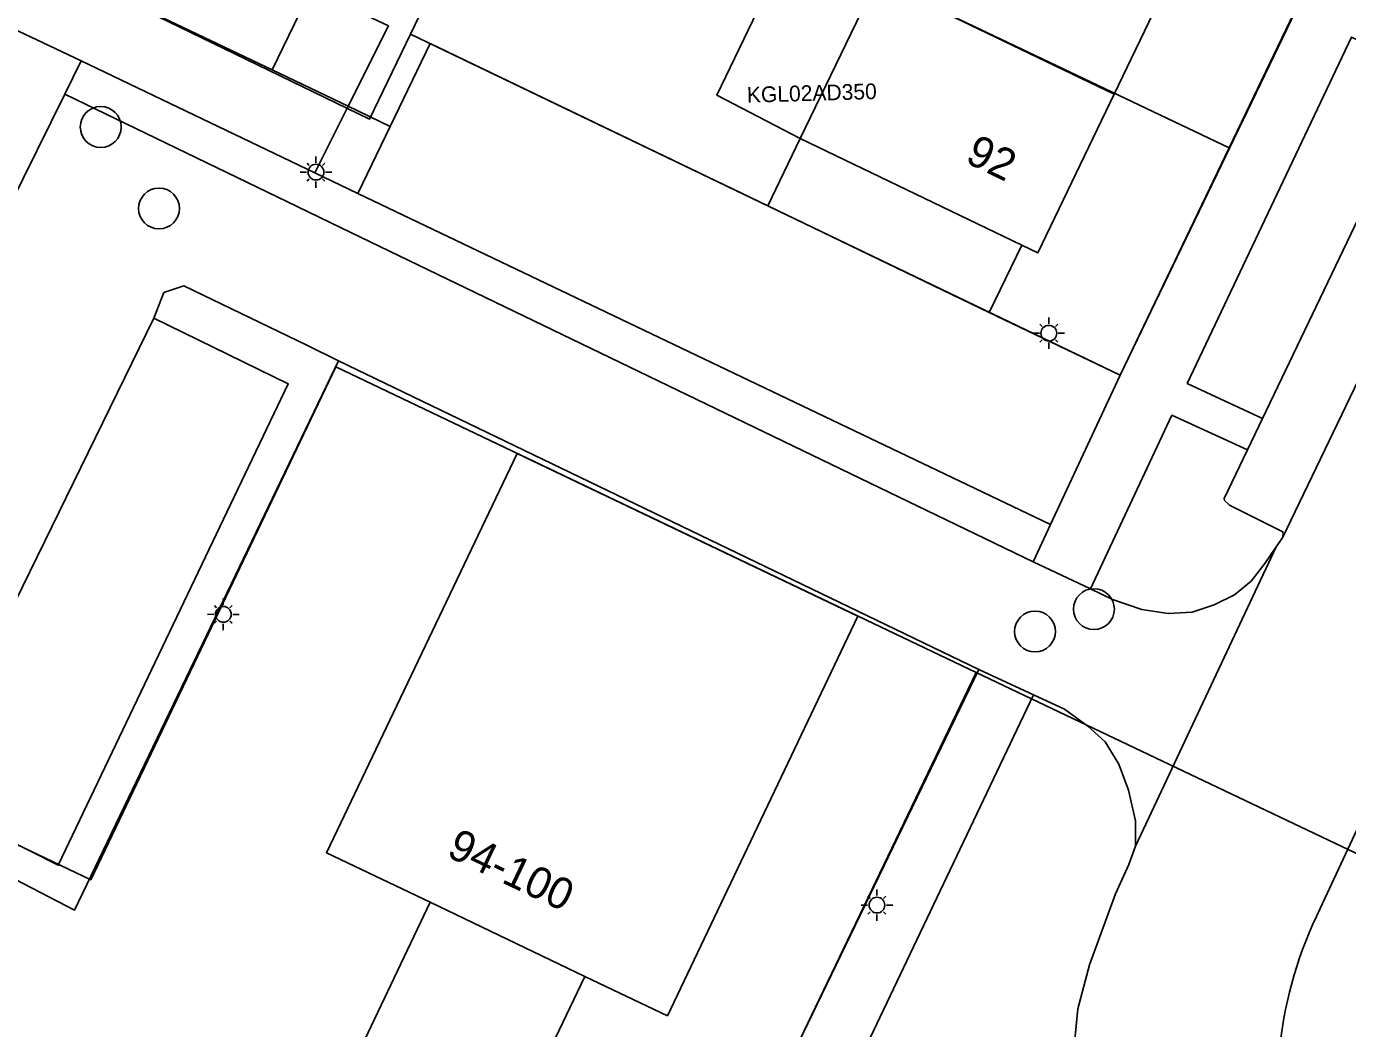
# Model space of a CAD drawing. Extents: x 124901 to 125496, y 515369 to 515789.
# Drawn here: x 125282.55 to 125324.52, y 515429.01 to 515460.85 of the extents above; entities that cross this region are included whole.
import ezdxf

# ---------------------------------------------------------------- set-up
doc = ezdxf.new("R2010")
doc.units = 0
for name, color, linetype in [('Berm', 7, 'Continuous'), ('Gebouw', 7, 'Continuous'), ('Lichtmast', 7, 'Continuous'), ('Luifel', 7, 'Continuous'), ('Onbegroeid terrein', 7, 'Continuous'), ('Parkeren', 7, 'Continuous'), ('Perceelnummers', 7, 'Continuous'), ('Perceelsgrenzen', 7, 'Continuous'), ('Putten', 7, 'Continuous'), ('Teksten', 7, 'Continuous'), ('Vegetatie', 7, 'Continuous'), ('Voetpad', 7, 'Continuous'), ('Wegen lokale weg', 7, 'Continuous')]:
    doc.layers.add(name, color=color, linetype=linetype)

msp = doc.modelspace()

# ---------------------------------------------------------------- linework, layer by layer
at = {"layer": 'Berm'}
msp.add_lwpolyline([(125361.382, 515506.353), (125358.341, 515500), (125356.132, 515495.386), (125352.081, 515486.922), (125350.047, 515487.919), (125347.883, 515483.449), (125340.998, 515469.097), (125333.443, 515453.439), (125330.916, 515448.196), (125327.735, 515441.596), (125323.653, 515432.831)], dxfattribs=at)
msp.add_arc((125335.323, 515427.016), 13.038, 153.5117, 193.3377, dxfattribs=at)
at = {"layer": 'Gebouw'}
for points in [[(125317.107, 515458.702), (125319.445, 515463.569), (125311.901, 515467.202), (125311.91, 515467.22), (125310.072, 515468.053), (125309.191, 515468.452), (125306.908, 515463.71), (125309.56, 515462.33)], [(125317.107, 515458.702), (125309.56, 515462.33), (125307.13, 515457.29), (125314.169, 515453.906), (125314.68, 515453.66)], [(125314.169, 515453.906), (125307.13, 515457.29), (125306.097, 515455.154), (125313.136, 515451.77)], [(125302.91, 515429.42), (125308.96, 515442.12), (125298.14, 515447.29), (125292.08, 515434.6), (125295.38, 515433.03), (125300.29, 515430.67)], [(125295.38, 515433.03), (125290.49, 515422.77), (125295.387, 515420.437), (125296.87, 515423.58), (125298.08, 515422.98), (125299.85, 515426.69), (125298.66, 515427.26), (125300.29, 515430.67)]]:
    msp.add_lwpolyline(points, close=True, dxfattribs=at)
at = {"layer": 'Lichtmast'}
for p, q in [((125291.535, 515456.437), (125291.465, 515456.508)), ((125291.747, 515456.525), (125291.747, 515456.725)), ((125291.959, 515456.437), (125292.03, 515456.509)), ((125291.447, 515456.226), (125291.247, 515456.225)), ((125291.535, 515456.013), (125291.463, 515455.942)), ((125291.747, 515455.925), (125291.747, 515455.725)), ((125291.959, 515456.013), (125292.029, 515455.942)), ((125292.047, 515456.225), (125292.247, 515456.225)), ((125314.817, 515451.319), (125314.747, 515451.39)), ((125315.029, 515451.407), (125315.029, 515451.607)), ((125315.241, 515451.319), (125315.312, 515451.391)), ((125314.729, 515451.108), (125314.529, 515451.107)), ((125314.817, 515450.895), (125314.745, 515450.824)), ((125315.241, 515450.895), (125315.311, 515450.824)), ((125315.329, 515451.107), (125315.529, 515451.107)), ((125315.029, 515450.807), (125315.029, 515450.607)), ((125288.803, 515442.475), (125288.803, 515442.675)), ((125288.503, 515442.176), (125288.303, 515442.175)), ((125288.591, 515442.387), (125288.521, 515442.458)), ((125289.015, 515442.387), (125289.086, 515442.459)), ((125289.103, 515442.175), (125289.303, 515442.175)), ((125288.591, 515441.963), (125288.519, 515441.892)), ((125288.803, 515441.875), (125288.803, 515441.675)), ((125289.015, 515441.963), (125289.085, 515441.892)), ((125309.568, 515433.237), (125309.568, 515433.437)), ((125309.268, 515432.938), (125309.068, 515432.937)), ((125309.356, 515433.149), (125309.286, 515433.22)), ((125309.78, 515433.149), (125309.851, 515433.221)), ((125309.868, 515432.937), (125310.068, 515432.937)), ((125309.356, 515432.725), (125309.284, 515432.654)), ((125309.568, 515432.637), (125309.568, 515432.437)), ((125309.78, 515432.725), (125309.85, 515432.654))]:
    msp.add_line(p, q, dxfattribs=at)
for centre in [(125291.747, 515456.225), (125315.029, 515451.107), (125288.803, 515442.175), (125309.568, 515432.937)]:
    msp.add_circle(centre, 0.25, dxfattribs=at)
at = {"layer": 'Luifel'}
for points in [[(125307.13, 515457.29), (125309.56, 515462.33), (125306.908, 515463.71), (125304.478, 515458.67)], [(125294.05, 515460.87), (125291.59, 515462.04), (125290.355, 515459.47), (125292.768, 515458.316)]]:
    msp.add_lwpolyline(points, close=True, dxfattribs=at)
at = {"layer": 'Onbegroeid terrein'}
msp.add_lwpolyline([(125319.445, 515463.569), (125317.107, 515458.702), (125314.68, 515453.66), (125314.169, 515453.906), (125313.136, 515451.77), (125317.296, 515449.771), (125325.794, 515467.439), (125332.428, 515481.437), (125328.9, 515483.21), (125326.467, 515478.164), (125324.129, 515473.297), (125321.787, 515468.433)], close=True, dxfattribs=at)
for points in [[(125285.348, 515461.865), (125290.355, 515459.47), (125292.768, 515458.316), (125294.104, 515457.677), (125295.375, 515460.307), (125306.097, 515455.154), (125307.13, 515457.29), (125309.56, 515462.33)], [(125279.5, 515411.321), (125292.261, 515405.098), (125296.34, 515406.445), (125304.199, 515422.597), (125312.8, 515440.42), (125292.467, 515450.232), (125284.076, 515432.781), (125278.38, 515435.732)], [(125278.514, 515428.494), (125290.49, 515422.77), (125295.38, 515433.03), (125292.08, 515434.6), (125298.14, 515447.29), (125308.96, 515442.12), (125302.91, 515429.42), (125300.29, 515430.67), (125298.66, 515427.26), (125299.85, 515426.69), (125298.08, 515422.98), (125296.87, 515423.58), (125295.387, 515420.437), (125292.9, 515415.17), (125294.08, 515414.59), (125291.81, 515409.8), (125290.62, 515410.35), (125290.24, 515409.58), (125285.305, 515411.944), (125280.828, 515414.088)]]:
    msp.add_lwpolyline(points, dxfattribs=at)
at = {"layer": 'Parkeren'}
for points in [[(125327.069, 515459.363), (125321.82, 515448.4), (125321.344, 515447.407), (125320.601, 515445.855), (125320.611, 515445.794), (125320.771, 515445.648), (125322.459, 515444.797), (125322.468, 515444.71), (125322.447, 515444.61), (125338.718, 515478.436), (125338.65, 515478.425), (125338.571, 515478.432), (125338.447, 515478.456), (125336.857, 515479.152), (125336.716, 515479.168), (125336.595, 515479.085), (125336.512, 515478.971), (125332.233, 515470.132), (125331.708, 515469.046), (125331.383, 515468.375), (125327.533, 515460.333)], [(125293.077, 515455.55), (125315.082, 515445.025), (125317.296, 515449.771), (125313.136, 515451.77), (125306.097, 515455.154), (125295.375, 515460.307), (125294.104, 515457.677)], [(125286.592, 515451.584), (125279.177, 515436.42), (125283.56, 515434.205), (125290.867, 515449.496)]]:
    msp.add_lwpolyline(points, close=True, dxfattribs=at)
at = {"layer": 'Perceelsgrenzen'}
for points in [[(125295.87, 515462.95), (125294.746, 515460.609), (125293.45, 515457.91), (125282.44, 515463.26), (125270.96, 515468.75), (125273.36, 515473.76), (125277.42, 515471.81), (125287.76, 515466.88), (125292.74, 515464.44)], [(125298.21, 515467.81), (125300.55, 515472.68), (125303.45, 515471.23), (125311.909, 515467.218), (125323.079, 515461.836), (125320.761, 515457), (125309.561, 515462.333), (125298.17, 515467.726)], [(125295.87, 515462.95), (125298.17, 515467.726), (125309.561, 515462.333), (125320.761, 515457), (125317.296, 515449.771), (125294.746, 515460.609)], [(125270.716, 515430.64), (125274.12, 515437.76), (125278.94, 515435.44), (125279.33, 515436.25), (125284.59, 515433.74), (125292.38, 515450.04), (125312.72, 515440.33), (125296.52, 515406.57), (125290.24, 515409.58), (125288.88, 515406.8), (125279.42, 515411.33), (125276.58, 515412.66), (125269.47, 515416.1), (125268.22, 515419.67), (125268.78, 515420.84), (125267.59, 515421.41), (125269.87, 515426.18), (125271.06, 515425.61), (125271.98, 515427.53), (125269.74, 515428.6)]]:
    msp.add_lwpolyline(points, close=True, dxfattribs=at)
for points in [[(125266.73, 515462.423), (125271.601, 515460.092), (125276.62, 515457.69), (125272.23, 515448.55), (125264.92, 515433.45), (125270.716, 515430.64), (125274.12, 515437.76), (125278.94, 515435.44), (125279.33, 515436.25), (125284.59, 515433.74), (125292.38, 515450.04), (125312.72, 515440.33), (125330.261, 515431.98), (125332.914, 515437.391), (125339.28, 515450.017), (125345.37, 515463.116)], [(125323.079, 515461.836), (125320.761, 515457), (125317.296, 515449.771), (125294.746, 515460.609), (125293.45, 515457.91), (125282.44, 515463.26)], [(125329.637, 515373.543), (125321.13, 515396.81), (125308.38, 515404.21), (125310.17, 515407.79), (125313.051, 515410.892), (125315.603, 515413.311), (125318.469, 515416.658), (125321.341, 515419.695), (125324.27, 515423.207), (125326.529, 515425.692), (125328.194, 515427.596), (125330.261, 515431.98), (125312.72, 515440.33), (125296.52, 515406.57), (125290.24, 515409.58), (125288.88, 515406.8), (125279.42, 515411.33)]]:
    msp.add_lwpolyline(points, dxfattribs=at)
at = {"layer": 'Putten'}
for centre in [(125284.91, 515457.66), (125286.76, 515455.07), (125316.46, 515442.34), (125314.59, 515441.63)]:
    msp.add_circle(centre, 0.65, dxfattribs=at)
at = {"layer": 'Vegetatie'}
for points in [[(125284.283, 515459.757), (125291.709, 515456.205), (125292.768, 515458.316), (125290.355, 515459.47), (125285.348, 515461.865), (125282.44, 515463.26), (125275.01, 515466.81), (125270.972, 515468.742), (125269.073, 515464.726), (125280.176, 515459.354), (125281.076, 515461.272)], [(125321.82, 515448.4), (125327.069, 515459.363), (125324.645, 515460.515), (125319.427, 515449.511)], [(125322.251, 515444.323), (125322.447, 515444.61), (125322.468, 515444.71), (125322.459, 515444.797), (125320.771, 515445.648), (125320.611, 515445.794), (125320.601, 515445.855), (125321.344, 515447.407), (125318.935, 515448.499), (125316.351, 515442.981), (125317.055, 515442.647), (125317.988, 515442.324), (125318.825, 515442.2), (125319.587, 515442.248), (125320.286, 515442.477), (125320.928, 515442.794), (125321.457, 515443.232), (125321.889, 515443.795)], [(125314.54, 515439.617), (125308.611, 515427.162), (125313.663, 515412.182), (125320.031, 515414.443), (125319.92, 515414.8), (125319.117, 515417.06), (125316.397, 515424.713), (125315.977, 515426.114), (125315.769, 515427.176), (125315.819, 515428.334), (125315.945, 515429.636), (125316.317, 515431.039), (125317.143, 515433.296), (125317.568, 515434.228), (125317.781, 515434.811), (125317.778, 515435.61), (125317.564, 515436.593), (125317.255, 515437.42), (125316.821, 515438.12), (125316.268, 515438.625), (125315.527, 515439.161)]]:
    msp.add_lwpolyline(points, close=True, dxfattribs=at)
at = {"layer": 'Voetpad'}
for points in [[(125282.021, 515455.164), (125283.764, 515458.703), (125284.283, 515459.757), (125281.076, 515461.272), (125280.176, 515459.354), (125269.073, 515464.726), (125267.703, 515465.392), (125267.046, 515464.028), (125256.79, 515468.969), (125255.631, 515469.527), (125240.039, 515477.039), (125239.361, 515475.629), (125254.634, 515468.225), (125252.952, 515464.624), (125255.112, 515463.574), (125256.01, 515465.44), (125256.848, 515467.182), (125276.637, 515457.734)], [(125291.709, 515456.205), (125284.283, 515459.757), (125283.764, 515458.703), (125291.168, 515455.127), (125292.55, 515454.459), (125314.53, 515443.843), (125315.082, 515445.025), (125293.077, 515455.55)], [(125291.709, 515456.205), (125293.077, 515455.55), (125294.104, 515457.677), (125292.768, 515458.316)], [(125284.076, 515432.781), (125292.467, 515450.232), (125291.453, 515450.723), (125287.552, 515452.609), (125286.917, 515452.4), (125286.592, 515451.584), (125290.867, 515449.496), (125283.56, 515434.205), (125279.177, 515436.42), (125278.921, 515436.55), (125278.38, 515435.732)], [(125312.061, 515411.73), (125313.663, 515412.182), (125308.611, 515427.162), (125314.54, 515439.617), (125312.8, 515440.42), (125304.199, 515422.597), (125296.34, 515406.445), (125299.135, 515407.316), (125307.639, 515424.972)]]:
    msp.add_lwpolyline(points, close=True, dxfattribs=at)
msp.add_lwpolyline([(125325.794, 515467.439), (125317.296, 515449.771), (125315.082, 515445.025), (125314.53, 515443.843), (125316.351, 515442.981), (125318.935, 515448.499), (125321.344, 515447.407), (125321.82, 515448.4), (125319.427, 515449.511), (125324.645, 515460.515), (125327.069, 515459.363), (125327.533, 515460.333), (125325.141, 515461.339)], dxfattribs=at)
at = {"layer": 'Wegen lokale weg'}
for points in [[(125323.653, 515432.831), (125327.735, 515441.596), (125330.916, 515448.196), (125333.443, 515453.439), (125340.998, 515469.097), (125347.883, 515483.449), (125350.047, 515487.919), (125354.111, 515496.359), (125348.614, 515499.006), (125346.984, 515495.648), (125339.36, 515479.68), (125338.718, 515478.436), (125322.447, 515444.61)], [(125279.177, 515436.42), (125286.592, 515451.584), (125286.917, 515452.4), (125287.552, 515452.609), (125291.453, 515450.723), (125292.467, 515450.232), (125312.8, 515440.42), (125314.54, 515439.617), (125315.527, 515439.161), (125316.268, 515438.625), (125316.821, 515438.12), (125317.255, 515437.42), (125317.564, 515436.593), (125317.778, 515435.61), (125317.781, 515434.811), (125322.251, 515444.323), (125321.889, 515443.795), (125321.457, 515443.232), (125320.928, 515442.794), (125320.286, 515442.477), (125319.587, 515442.248), (125318.825, 515442.2), (125317.988, 515442.324), (125317.055, 515442.647), (125316.351, 515442.981), (125314.53, 515443.843), (125292.55, 515454.459), (125291.168, 515455.127), (125283.764, 515458.703), (125282.021, 515455.164)], [(125322.447, 515444.61), (125322.251, 515444.323), (125317.781, 515434.811), (125317.568, 515434.228), (125317.143, 515433.296), (125316.317, 515431.039), (125315.945, 515429.636), (125315.819, 515428.334), (125315.769, 515427.176), (125315.977, 515426.114), (125316.397, 515424.713), (125319.117, 515417.06), (125324.235, 515418.867), (125322.636, 515424.008)]]:
    msp.add_lwpolyline(points, dxfattribs=at)
msp.add_arc((125335.323, 515427.016), 13.038, 153.5117, 193.3377, dxfattribs=at)

# ---------------------------------------------------------------- texts
at = {"layer": 'Perceelnummers'}
msp.add_text('KGL02AD350', height=0.5, rotation=1.6334, dxfattribs=at).set_placement((125305.444, 515458.43))
at = {"layer": 'Teksten'}
for s, rotation, p in [('92', 334.3, (125312.331, 515456.554)), ('94-100', 334.6, (125295.86, 515434.502))]:
    msp.add_text(s, height=1, rotation=rotation, dxfattribs=at).set_placement(p)

doc.saveas('drawing.dxf')
